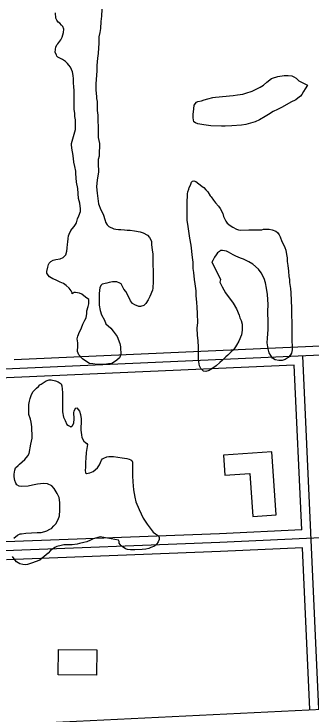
# Model space of a CAD drawing. Extents: x 3313442 to 3351311, y 721974 to 747360.
# Drawn here: x 3331726 to 3332224, y 734944 to 736117 of the extents above; entities that cross this region are included whole.
import ezdxf

# ---------------------------------------------------------------- set-up
doc = ezdxf.new("R2010")
doc.units = 0
for name, color, linetype in [('V-BLDG-OTLN', 7, 'Continuous'), ('V-ROAD-CNTR', 7, 'Continuous'), ('V-SITE-VEGE', 7, 'Continuous')]:
    doc.layers.add(name, color=color, linetype=linetype)

msp = doc.modelspace()

# ---------------------------------------------------------------- linework, layer by layer
at = {"layer": 'V-BLDG-OTLN'}
for points in [[(3332165.7, 735277.5), (3332158.4, 735383.2), (3332077, 735377.6), (3332079.3, 735344.1), (3332121.6, 735347), (3332126.6, 735274.8)], [(3331800.7, 735052), (3331865.1, 735051.4), (3331864.7, 735009.1), (3331800.3, 735009.7)]]:
    msp.add_lwpolyline(points, close=True, dxfattribs=at)
at = {"layer": 'V-ROAD-CNTR'}
for points in [[(3332480.2, 735555.8), (3329491.7, 735423.6), (3329118, 735406.9)], [(3332289.6, 735562.4), (3331726.2, 735537.4)], [(3332237.1, 734951.9), (3332210.1, 735543.8)], [(3332195.8, 735528.2), (3331701, 735506.3)], [(3332208.4, 735252.3), (3332195.8, 735528.2)], [(3332772.9, 735263.5), (3332071.4, 735231), (3330946.1, 735187.6), (3329615.1, 735134.6), (3329371.6, 735124.7)], [(3332208.4, 735252.3), (3332070.7, 735245.9), (3331712.6, 735232.1)], [(3332209.7, 735222.3), (3332072, 735216), (3331713.8, 735202.2)], [(3332222.1, 734951.2), (3332209.7, 735222.3)], [(3329842.9, 734845.2), (3331486.6, 734915.1), (3332609.5, 734970.1), (3334307.5, 735098.7), (3334855.8, 735124.8)]]:
    msp.add_lwpolyline(points, dxfattribs=at)
at = {"layer": 'V-SITE-VEGE'}
for points in [[(3331829.4, 735935.1), (3331829, 735939.2), (3331828.2, 735945.1), (3331828.2, 735949.9), (3331827.1, 735957.5), (3331826.9, 735989.2), (3331826.5, 735994.3), (3331826.1, 736001.9), (3331826, 736007.8), (3331825.3, 736013.6), (3331824.2, 736019.5), (3331820.7, 736027.7), (3331818.2, 736031.1), (3331815.8, 736033.9), (3331812.3, 736037.3), (3331807.5, 736040.4), (3331799.9, 736044.1), (3331798.1, 736046.1), (3331797.4, 736048.5), (3331795.3, 736052), (3331795.6, 736057.8), (3331796.3, 736061.3), (3331798, 736065.1), (3331799.7, 736066.5), (3331801.1, 736068.9), (3331804.5, 736073.4), (3331806.8, 736077.9), (3331809.2, 736085.5), (3331809.5, 736091), (3331808.1, 736095.8), (3331806, 736097.9), (3331802.9, 736101.3), (3331800.1, 736103), (3331797.7, 736106.1), (3331796.2, 736109.5), (3331795.8, 736118.8)], [(3331873.3, 736124.6), (3331872.7, 736112.9), (3331871.8, 736104.3), (3331871.2, 736092.6), (3331870.2, 736085.7), (3331868.5, 736078.4), (3331868.3, 736067), (3331868, 736060.1), (3331867, 736050.5), (3331866.1, 736042.9), (3331865.1, 736030.5), (3331864.8, 736021.2), (3331863.3, 735999.5), (3331863.4, 735989.1), (3331864.1, 735984.3), (3331864.5, 735977.8), (3331864.5, 735975.3), (3331865.3, 735970.2), (3331865.3, 735966), (3331865.7, 735959.8), (3331865.7, 735955), (3331866.5, 735947.1), (3331866.5, 735942.3), (3331866.9, 735935), (3331867, 735930.2), (3331867.4, 735923), (3331867.5, 735909.5), (3331869.3, 735899.9), (3331869.3, 735896.1), (3331868.7, 735883.7), (3331868.7, 735878.5), (3331867.1, 735873), (3331867.5, 735866.5), (3331867.6, 735851.7), (3331865.6, 735838.9), (3331864.7, 735827.2), (3331865.5, 735816.5), (3331868, 735798.6), (3331871.9, 735788.3), (3331875.4, 735781.4), (3331878.9, 735770.8), (3331879.3, 735768), (3331882.1, 735763.5), (3331885.2, 735760.8), (3331893.5, 735756.7), (3331896.6, 735756.4), (3331901.4, 735755.4), (3331905.2, 735755.5), (3331911.1, 735755.2), (3331915.6, 735754.5), (3331921.1, 735754.6), (3331928.3, 735753.6), (3331937.7, 735751.9), (3331942.8, 735749.9), (3331949.8, 735746.2), (3331953.2, 735742.4), (3331956.4, 735735.9), (3331956.8, 735730), (3331957.9, 735721.4), (3331959, 735714.2), (3331959.3, 735668.7), (3331958.7, 735657.3), (3331958.4, 735654.2), (3331954, 735643.2), (3331951.3, 735638), (3331947.2, 735631.7), (3331943.5, 735628.3), (3331938, 735626.5), (3331935.2, 735626.5), (3331928.6, 735629.5), (3331924.8, 735631.9), (3331921.4, 735636.4), (3331919.6, 735640.1), (3331913.6, 735651.8), (3331910.5, 735655.6), (3331905.6, 735664.5), (3331903.5, 735665.9), (3331898.7, 735667.9), (3331891.1, 735667.8), (3331885.6, 735667.1), (3331881.8, 735665.7), (3331873.9, 735664.2), (3331871.5, 735661.8), (3331870.2, 735657.7), (3331869.2, 735653.9), (3331868.9, 735647.7), (3331869, 735629), (3331870.8, 735619.8), (3331873, 735612.9)], [(3331873, 735612.9), (3331877.9, 735603.6), (3331880.3, 735597.8), (3331888.3, 735590.3), (3331892.5, 735585.5), (3331896, 735581), (3331899.1, 735576.2), (3331903.7, 735564.9), (3331904.4, 735559), (3331904.4, 735555.2), (3331905.2, 735549.7), (3331905.2, 735546.3), (3331903.2, 735540.4), (3331898.4, 735536.6), (3331892.9, 735532.8), (3331890.1, 735531.3), (3331884.3, 735530.3), (3331878.1, 735529.5), (3331865.7, 735529.4), (3331858.1, 735530.4), (3331852.9, 735531.4), (3331846.7, 735535.1), (3331840.8, 735539.2), (3331834.9, 735545.4), (3331832.8, 735551.2), (3331833.4, 735560.5), (3331833.4, 735565.7), (3331832.3, 735572.2), (3331833.3, 735576.7), (3331836, 735584), (3331838, 735588.1), (3331841, 735595.1), (3331841.7, 735597.1), (3331845.1, 735604), (3331847.1, 735607.8), (3331848.1, 735614.8), (3331848.1, 735619.2), (3331850.4, 735626.5), (3331851.8, 735631.3), (3331851.4, 735638.2), (3331846.2, 735642.3), (3331839.9, 735647.4), (3331836.1, 735649.1), (3331829.2, 735650.1), (3331826.8, 735650.1), (3331823.7, 735647.6), (3331823.4, 735649.7), (3331822, 735653.1), (3331818.8, 735657.2), (3331813.6, 735662), (3331809.1, 735665.1), (3331803.6, 735667.5), (3331796, 735671.2), (3331791.5, 735673.2), (3331785.6, 735676.6), (3331783.2, 735679), (3331781.1, 735682.4), (3331781.1, 735685.2), (3331782.7, 735692.8), (3331784.1, 735696.9), (3331785.4, 735699.4), (3331787.8, 735701.8), (3331791.9, 735704.2), (3331796.1, 735705.3), (3331803.3, 735706.4), (3331808.8, 735708.5), (3331811.5, 735711.3), (3331813.2, 735713.4), (3331814.9, 735719.2), (3331815.5, 735724.1), (3331815.8, 735731), (3331816.5, 735734.4), (3331816.8, 735740.6), (3331817.8, 735745.1), (3331818.8, 735747.9), (3331821.5, 735753.8), (3331823.6, 735756.9), (3331827, 735760.7), (3331829.4, 735763.8), (3331830.7, 735766.9), (3331832.7, 735773.5), (3331835.1, 735778.3), (3331837.4, 735785.6), (3331837.8, 735790.4), (3331836.3, 735799.7), (3331834.2, 735807.6), (3331833.3, 735824.5), (3331831.2, 735835.2), (3331830.4, 735842), (3331830, 735849.3), (3331829.7, 735853.4), (3331827.9, 735861), (3331826.4, 735868.6), (3331826.1, 735874.4), (3331824.6, 735883), (3331823.5, 735888.5), (3331822.8, 735897.1), (3331822.7, 735899.5), (3331825.8, 735911.3), (3331829.5, 735923.4), (3331829.4, 735935.1)], [(3332016.2, 735803.2), (3332016.8, 735811.2), (3332016.8, 735815.3), (3332017.4, 735818.7), (3332019.1, 735823.2), (3332019.8, 735826), (3332022.1, 735829.8), (3332023.8, 735835), (3332025.2, 735836.7), (3332027.3, 735837.4), (3332031.1, 735836.1), (3332035.9, 735832), (3332038, 735830.6), (3332041.8, 735827.9), (3332044.2, 735825.8), (3332047.7, 735822.1), (3332051.2, 735818.7), (3332055, 735812.1), (3332056.8, 735810.4), (3332060.6, 735805), (3332064.1, 735800.5), (3332068.9, 735794.7), (3332071.7, 735790.9), (3332075.9, 735782.3), (3332077.4, 735777.5), (3332078.8, 735774.1), (3332081.2, 735769.6), (3332083.3, 735766.5), (3332088.5, 735762.5), (3332092.7, 735759.4), (3332098.9, 735756), (3332102.4, 735755), (3332105.8, 735754.7), (3332119.9, 735754.8), (3332124.4, 735755.2), (3332141.3, 735755.3), (3332144.4, 735756), (3332153.7, 735756.1), (3332158.9, 735755.1), (3332165.1, 735753.1), (3332167.9, 735750.7), (3332170.3, 735746.9), (3332172.1, 735743.1), (3332175.2, 735735.6), (3332178, 735730.4), (3332180.1, 735725.6), (3332181.5, 735721.2), (3332183, 735713.9), (3332183.7, 735708.1), (3332184.1, 735702.2)], [(3332184.1, 735702.2), (3332185.2, 735695.3), (3332186.3, 735685.7), (3332186.7, 735676.7), (3332187.8, 735671.9), (3332187.8, 735666.8), (3332189.3, 735656.8), (3332190, 735649.5), (3332191.3, 735623.7), (3332191.6, 735588.2), (3332192, 735575.5), (3332192.2, 735554.1), (3332191.2, 735548.6), (3332189.5, 735545.8), (3332185.4, 735541), (3332180.6, 735537.8), (3332175.4, 735536.4), (3332169.9, 735536.4), (3332163.7, 735537.3), (3332159.6, 735540.1), (3332153.6, 735549), (3332151.9, 735555.9), (3332150.7, 735565.8), (3332151, 735573.8), (3332152.3, 735588.2), (3332152.2, 735600), (3332151.7, 735618.2), (3332151.9, 735629.9), (3332151.1, 735646.8), (3332149.3, 735657.5), (3332147.5, 735666.4), (3332145.4, 735673.7), (3332140.5, 735683.3), (3332136, 735689.1), (3332126.2, 735697.3), (3332120, 735701.7), (3332110.7, 735706.1), (3332105.8, 735707.8), (3332097.9, 735711.2), (3332093.4, 735713.2), (3332085.8, 735717.6), (3332082.3, 735719.3), (3332075.7, 735720.7), (3332072.3, 735720.6), (3332070.6, 735718.9), (3332067.2, 735716.4), (3332064.8, 735713), (3332062.4, 735709.2), (3332059.3, 735703.6), (3332058, 735701.6), (3332072, 735672), (3332071.4, 735667.5), (3332075.2, 735659.3), (3332080.8, 735649.7), (3332093.7, 735632.2), (3332098.9, 735622.6), (3332103.5, 735612.3), (3332104.6, 735607.9), (3332106.7, 735603), (3332108.4, 735597.2), (3332108.5, 735587.2), (3332107.2, 735579.3), (3332102.8, 735568.6), (3332099.1, 735561.6), (3332094.7, 735554.7), (3332090.2, 735550.9), (3332084.4, 735545.3), (3332081.3, 735542.5), (3332075.8, 735536.6), (3332071.4, 735532.8), (3332065.2, 735527.2), (3332060.8, 735524.4), (3332055, 735520.3), (3332053.2, 735519.2), (3332047.7, 735517.8), (3332043.9, 735518.5), (3332039.4, 735522.6), (3332037, 735527), (3332035.9, 735534.2), (3332035.5, 735540.1), (3332035.4, 735557.7), (3332034.6, 735569.7), (3332033.5, 735578.3), (3332033.4, 735590.7), (3332034, 735599), (3332033.9, 735614.9), (3332033.1, 735625.5), (3332032.7, 735633.1), (3332031.6, 735644.8), (3332031.5, 735652.8), (3332030, 735664.8), (3332028.9, 735672), (3332027.5, 735683.4), (3332026.7, 735690.3), (3332026.3, 735701), (3332025.2, 735708.9), (3332023.3, 735729.5), (3332021.1, 735740.9), (3332017.5, 735764.6), (3332016.4, 735770.5), (3332016.2, 735803.2)], [(3331725.7, 735238.5), (3331731.9, 735243.4), (3331736.7, 735245.5), (3331738.7, 735245.8), (3331746.3, 735246.9), (3331764.9, 735248.1), (3331771.5, 735248.2), (3331778, 735249.6), (3331781.4, 735250.7), (3331786.2, 735253.5), (3331789.3, 735254.9), (3331793.1, 735259), (3331796.5, 735262.5), (3331800.2, 735269.8), (3331802.3, 735276), (3331803.2, 735285.6), (3331803.2, 735292.2), (3331802.8, 735298), (3331801.7, 735306.6), (3331798.5, 735313.2), (3331793.6, 735321.7), (3331789.8, 735326.2), (3331782.5, 735329.6), (3331775.6, 735329.9), (3331765.3, 735328.8), (3331757, 735327.3), (3331750.2, 735325.9), (3331739.1, 735325.1), (3331734.7, 735325.7), (3331731.2, 735328.1), (3331729.1, 735330.9), (3331727.7, 735335), (3331726.6, 735341.2), (3331726.6, 735346), (3331727.6, 735352.6), (3331728.9, 735356.4), (3331733, 735360.2), (3331735.4, 735362.6), (3331744.6, 735370.3), (3331749.4, 735376.2), (3331751.8, 735380.3), (3331754.4, 735396.2), (3331756.4, 735406.2), (3331756.4, 735413.1), (3331756, 735419.3), (3331755.9, 735425.2), (3331754.8, 735432.7), (3331753.7, 735437.9), (3331751.3, 735445.8), (3331751.1, 735462.3), (3331752.1, 735468.2), (3331753.1, 735472.7), (3331755.8, 735479.3), (3331758.5, 735484.1), (3331763.7, 735490), (3331767.1, 735492.8), (3331769.5, 735495.2), (3331771.9, 735496.6), (3331776.7, 735500.1), (3331780.1, 735501.9), (3331784.9, 735503.6), (3331788.4, 735503.7), (3331795.6, 735502), (3331800.1, 735500.3), (3331805, 735496.9), (3331806.4, 735493.8), (3331807.1, 735488), (3331807.5, 735482.8), (3331807.7, 735450.4), (3331809.2, 735441.4), (3331811.7, 735435.6)], [(3331811.7, 735435.6), (3331814.8, 735429.1), (3331817.6, 735427.4), (3331821.7, 735425.3), (3331824.5, 735427.4), (3331826.5, 735431.2), (3331826.8, 735438.5), (3331826.7, 735449.2), (3331827, 735451.2), (3331828.1, 735454), (3331829.8, 735456.1), (3331831.5, 735457.1), (3331835.7, 735451.3), (3331837.4, 735445.8), (3331838.5, 735438.2), (3331838.6, 735432.4), (3331838.3, 735424.1), (3331838.3, 735419.3), (3331839.1, 735411.4), (3331840.1, 735406.9), (3331843.3, 735401.1), (3331846.1, 735398.7), (3331848.5, 735397.3), (3331849.5, 735395.2), (3331847.2, 735382.1), (3331846.3, 735372.5), (3331846, 735365.6), (3331846.1, 735357), (3331845.4, 735352.5), (3331846.1, 735348), (3331847.9, 735347), (3331853.4, 735347.7), (3331858.9, 735350.2), (3331866.1, 735356.4), (3331869.5, 735361.3), (3331872.8, 735369.2), (3331874.6, 735371.3), (3331876.6, 735372.7), (3331881.8, 735374.5), (3331885.2, 735375.2), (3331893.1, 735375.3), (3331900.4, 735374.3), (3331907.3, 735373.3), (3331915.2, 735371.7), (3331919.4, 735371), (3331921.8, 735370), (3331923.5, 735368.6), (3331924.9, 735365.9), (3331924.9, 735362.4), (3331924.6, 735356.6), (3331924.7, 735342.8), (3331925.2, 735333.1), (3331926.7, 735319.4), (3331928.8, 735307.3), (3331930.6, 735299.4), (3331935.9, 735286.4), (3331942.5, 735271.9), (3331949.2, 735262), (3331959.3, 735248.6), (3331963.4, 735245.6), (3331968.3, 735242.2), (3331969.7, 735239.8), (3331969.7, 735236), (3331968, 735232.5), (3331965, 735228), (3331961.5, 735225.2), (3331955.7, 735222.8), (3331951.9, 735221.4), (3331947.1, 735220.3), (3331941.2, 735219.5), (3331928.8, 735219.1), (3331921.6, 735219), (3331916.4, 735219.3), (3331913.3, 735220.4), (3331905.7, 735225.8), (3331902.6, 735229.9), (3331902.2, 735232.7), (3331901.5, 735235.4), (3331870.4, 735241)], [(3331870.4, 735241), (3331859.1, 735237.2), (3331854.6, 735235), (3331848.1, 735232.6), (3331843.3, 735231.2), (3331835.7, 735229.4), (3331831.9, 735228.7), (3331823.7, 735227.6), (3331809.9, 735227.5), (3331805.1, 735226.4), (3331798.2, 735224.3), (3331794.8, 735222.8), (3331787.6, 735217.6), (3331783.5, 735213.1), (3331773.5, 735204.8), (3331769.4, 735201.6), (3331761.9, 735198.8), (3331757.1, 735197.4), (3331748.8, 735194.6), (3331745, 735193.8), (3331741.2, 735194.2), (3331735.7, 735195.5), (3331730.2, 735198.6), (3331726.3, 735203.7), (3331723.9, 735207.8)]]:
    msp.add_lwpolyline(points, dxfattribs=at)
msp.add_lwpolyline([(3332093.3, 735979.9), (3332100.5, 735981.4), (3332109.8, 735982.5), (3332114.6, 735983.9), (3332125.3, 735987.4), (3332130.8, 735989.9), (3332138.7, 735994.1), (3332144.5, 735997.6), (3332150, 736002.4), (3332157.5, 736008.4), (3332159.2, 736009.4), (3332168.5, 736011.9), (3332178.8, 736013.4), (3332185.7, 736013.4), (3332191.6, 736012.8), (3332195.1, 736011.4), (3332198.9, 736009), (3332203.7, 736004.6), (3332213.4, 735999.5), (3332215.8, 735998.5), (3332217.9, 735997.5), (3332214.2, 735991.2), (3332211.1, 735986.7), (3332208.4, 735981.6), (3332206.3, 735978.8), (3332201.9, 735975.6), (3332198.5, 735972.9), (3332190.2, 735968.7), (3332175.5, 735960.6), (3332167.9, 735956.8), (3332160.7, 735953.3), (3332152.5, 735948.4), (3332147.3, 735944.9), (3332137.4, 735939.3), (3332130.2, 735935.8), (3332114.7, 735931.5), (3332107.5, 735930.4), (3332091, 735929.3), (3332079.9, 735928.8), (3332073.7, 735928.8), (3332055.8, 735929.3), (3332044.1, 735930.9), (3332034.1, 735932.6), (3332030.3, 735934.3), (3332027.8, 735936), (3332026.4, 735942.5), (3332026.4, 735948.4), (3332027.3, 735958), (3332028.3, 735963.9), (3332032.1, 735968.8), (3332034.5, 735969.8), (3332040.3, 735971.2), (3332045.1, 735972.7), (3332051.3, 735974.8), (3332059.6, 735976.9), (3332063.7, 735977.6)], close=True, dxfattribs=at)

doc.saveas('drawing.dxf')
